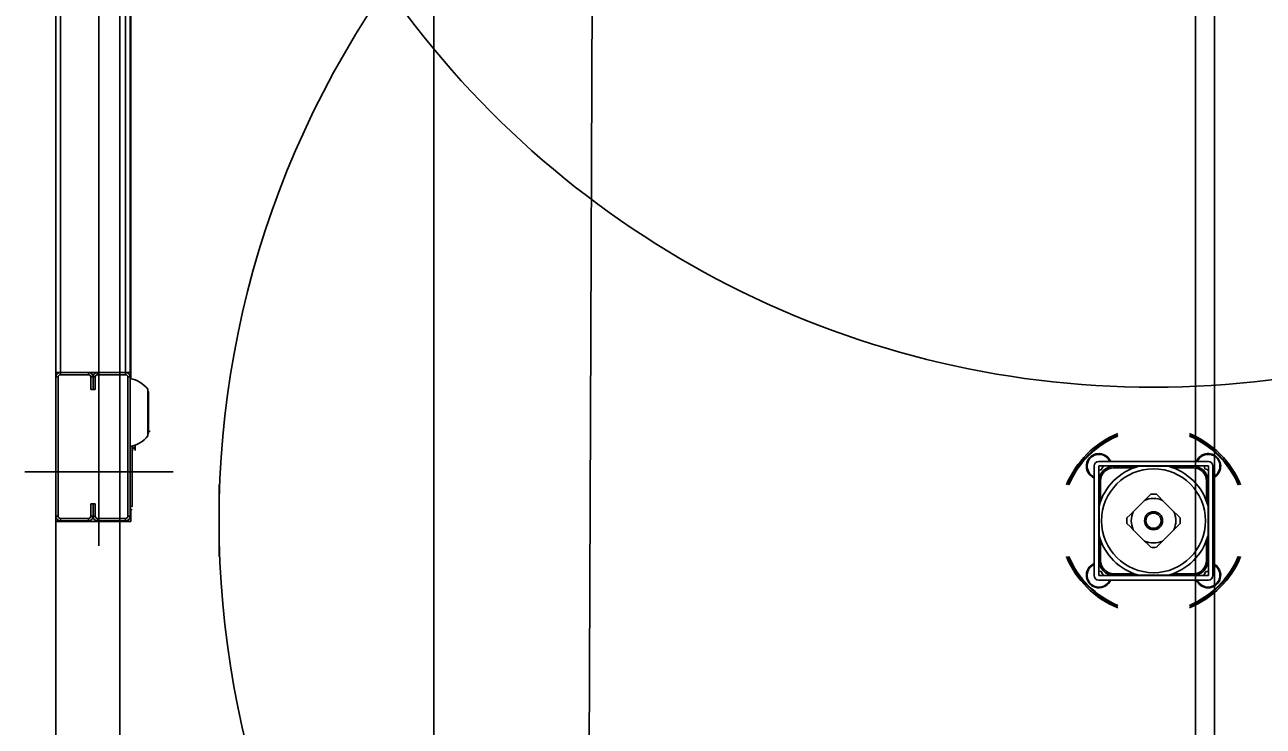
# Model space of a CAD drawing. Extents: x -264205 to -263659, y -1242401 to -1242060.
# Drawn here: x -263795.805 to -263795.012, y -1242164.856 to -1242164.406 of the extents above; entities that cross this region are included whole.
import ezdxf

# ---------------------------------------------------------------- set-up
doc = ezdxf.new("R2010")
doc.units = 0
for name, color, linetype in [('KFA_SO_10-1_PLACHTY', 7, 'Continuous'), ('KFA_SO_10-1_STRECHY', 7, 'Continuous'), ('KFA_SO_10-1_TRIBUNA_C_OBVOD', 7, 'Continuous'), ('OSI_STAVBY_KFA', 7, 'Continuous'), ('SITUACIA_DSP_2D', 7, 'Continuous')]:
    doc.layers.add(name, color=color, linetype=linetype)

msp = doc.modelspace()

# ---------------------------------------------------------------- linework, layer by layer
at = {"layer": 'KFA_SO_10-1_PLACHTY'}
msp.add_lwpolyline([(-263795.396, -1242226.823), (-263795.427, -1242195.892), (-263795.456, -1242167.905), (-263795.427, -1242160.909), (-263795.402, -1242132.887), (-263795.428, -1242101.98)], dxfattribs=at)
at = {"layer": 'KFA_SO_10-1_STRECHY'}
msp.add_line((-263795.734, -1242227.196), (-263795.754, -1242101.588), dxfattribs=at)
at = {"layer": 'KFA_SO_10-1_TRIBUNA_C_OBVOD'}
msp.add_lwpolyline([(-263795.284, -1242101.267), (-263795.051, -1242101.819), (-263795.059, -1242226.991), (-263795.286, -1242227.548)], dxfattribs=at)
at = {"layer": 'OSI_STAVBY_KFA'}
msp.add_line((-263795.54279, -1242083.23724), (-263795.54279, -1242246.70724), dxfattribs=at)
at = {"layer": 'SITUACIA_DSP_2D'}
for p, q in [((-263795.04279, -1242101.76909), (-263795.04281, -1242226.99542)), ((-263795.7849, -1242164.62926), (-263795.7849, -1242164.37726)), ((-263795.78205, -1242164.62926), (-263795.78205, -1242164.37726)), ((-263795.75735, -1242164.74041), (-263795.75735, -1242164.37726)), ((-263795.74025, -1242164.37726), (-263795.74025, -1242164.62926)), ((-263795.7374, -1242164.37726), (-263795.7374, -1242164.62926)), ((-263795.73693, -1242164.63316), (-263795.73693, -1242164.37726)), ((-263795.7849, -1242164.62926), (-263795.78205, -1242164.62926)), ((-263795.7849, -1242164.62926), (-263795.7849, -1242164.63211)), ((-263795.78205, -1242164.62926), (-263795.7754, -1242164.62926)), ((-263795.78205, -1242164.62926), (-263795.78205, -1242164.63069)), ((-263795.764, -1242164.62926), (-263795.78205, -1242164.62926)), ((-263795.74025, -1242164.62926), (-263795.7697, -1242164.62926)), ((-263795.764, -1242164.63069), (-263795.764, -1242164.62926)), ((-263795.7583, -1242164.62926), (-263795.7583, -1242164.63069)), ((-263795.74025, -1242164.62926), (-263795.7583, -1242164.62926)), ((-263795.7374, -1242164.62926), (-263795.74025, -1242164.62926)), ((-263795.74025, -1242164.63069), (-263795.74025, -1242164.62926)), ((-263795.78348, -1242164.63211), (-263795.7849, -1242164.63211)), ((-263795.7849, -1242164.63211), (-263795.7849, -1242164.72141)), ((-263795.78348, -1242164.63211), (-263795.78348, -1242164.72141)), ((-263795.764, -1242164.63069), (-263795.78205, -1242164.63069)), ((-263795.76115, -1242164.63211), (-263795.76258, -1242164.63211)), ((-263795.76258, -1242164.64019), (-263795.76258, -1242164.63211)), ((-263795.76115, -1242164.64019), (-263795.76115, -1242164.63211)), ((-263795.75973, -1242164.63211), (-263795.76115, -1242164.63211)), ((-263795.76115, -1242164.63211), (-263795.76115, -1242164.64019)), ((-263795.75973, -1242164.63211), (-263795.75973, -1242164.64019)), ((-263795.74025, -1242164.63069), (-263795.7583, -1242164.63069)), ((-263795.7374, -1242164.63211), (-263795.73883, -1242164.63211)), ((-263795.73883, -1242164.72141), (-263795.73883, -1242164.63211)), ((-263795.7374, -1242164.72141), (-263795.7374, -1242164.63211)), ((-263795.76258, -1242164.64019), (-263795.75973, -1242164.64019)), ((-263795.726, -1242164.66983), (-263795.726, -1242164.64)), ((-263795.72582, -1242164.64149), (-263795.726, -1242164.64115)), ((-263795.72569, -1242164.64213), (-263795.72582, -1242164.64149)), ((-263795.72569, -1242164.64213), (-263795.72569, -1242164.6431)), ((-263795.72569, -1242164.6431), (-263795.72569, -1242164.6677)), ((-263795.726, -1242164.66868), (-263795.72582, -1242164.66834)), ((-263795.72582, -1242164.66834), (-263795.72569, -1242164.6677)), ((-263795.72534, -1242164.66708), (-263795.72569, -1242164.66718)), ((-263795.72456, -1242164.66679), (-263795.72534, -1242164.66708)), ((-263795.73598, -1242164.67644), (-263795.73598, -1242164.71524)), ((-263795.73588, -1242164.67641), (-263795.73588, -1242164.67938)), ((-263795.73493, -1242164.67739), (-263795.73448, -1242164.67738)), ((-263795.73493, -1242164.67809), (-263795.73493, -1242164.67739)), ((-263795.73448, -1242164.67808), (-263795.73493, -1242164.67809)), ((-263795.73448, -1242164.67738), (-263795.73408, -1242164.67737)), ((-263795.73408, -1242164.67808), (-263795.73448, -1242164.67808)), ((-263795.73408, -1242164.67581), (-263795.73408, -1242164.67737)), ((-263795.73408, -1242164.67808), (-263795.73408, -1242164.67737)), ((-263795.73408, -1242164.67808), (-263795.73408, -1242164.6793)), ((-263795.11112, -1242164.68362), (-263795.11006, -1242164.68493)), ((-263795.11006, -1242164.68493), (-263795.10936, -1242164.68626)), ((-263795.70985, -1242164.69291), (-263795.80485, -1242164.69291)), ((-263795.1199, -1242164.68911), (-263795.1199, -1242164.75941)), ((-263795.04675, -1242164.68626), (-263795.11705, -1242164.68626)), ((-263795.04675, -1242164.68911), (-263795.11705, -1242164.68911)), ((-263795.11705, -1242164.68911), (-263795.11705, -1242164.75941)), ((-263795.11556, -1242164.69176), (-263795.11705, -1242164.6917)), ((-263795.11409, -1242164.68944), (-263795.11556, -1242164.69176)), ((-263795.11427, -1242164.68911), (-263795.11409, -1242164.68944)), ((-263795.10924, -1242164.68955), (-263795.10924, -1242164.68911)), ((-263795.10876, -1242164.68911), (-263795.10876, -1242164.68946)), ((-263795.10731, -1242164.6903), (-263795.10731, -1242164.68935)), ((-263795.10731, -1242164.68935), (-263795.09144, -1242164.68935)), ((-263795.09428, -1242164.6903), (-263795.10731, -1242164.6903)), ((-263795.09127, -1242164.68935), (-263795.08557, -1242164.68935)), ((-263795.08557, -1242164.68935), (-263795.08035, -1242164.68935)), ((-263795.08035, -1242164.68935), (-263795.07505, -1242164.68935)), ((-263795.07505, -1242164.68935), (-263795.07253, -1242164.68935)), ((-263795.07237, -1242164.68935), (-263795.05649, -1242164.68935)), ((-263795.05649, -1242164.6903), (-263795.06953, -1242164.6903)), ((-263795.05649, -1242164.6903), (-263795.05649, -1242164.68935)), ((-263795.05505, -1242164.68946), (-263795.05504, -1242164.68911)), ((-263795.05457, -1242164.68911), (-263795.05457, -1242164.68955)), ((-263795.04908, -1242164.69108), (-263795.04942, -1242164.68911)), ((-263795.04675, -1242164.69195), (-263795.04908, -1242164.69108)), ((-263795.04675, -1242164.75941), (-263795.04675, -1242164.68911)), ((-263795.0439, -1242164.75941), (-263795.0439, -1242164.68911)), ((-263795.6804, -1242164.70132), (-263795.6804, -1242164.7472)), ((-263795.1209, -1242164.69575), (-263795.1199, -1242164.69628)), ((-263795.11705, -1242164.69693), (-263795.11662, -1242164.69693)), ((-263795.1167, -1242164.69741), (-263795.11705, -1242164.6974)), ((-263795.11586, -1242164.69885), (-263795.11682, -1242164.69885)), ((-263795.11682, -1242164.71473), (-263795.11682, -1242164.69885)), ((-263795.11586, -1242164.69885), (-263795.11586, -1242164.71189)), ((-263795.04794, -1242164.71189), (-263795.04794, -1242164.69885)), ((-263795.04794, -1242164.69885), (-263795.04699, -1242164.69885)), ((-263795.04719, -1242164.69693), (-263795.04706, -1242164.69693)), ((-263795.04675, -1242164.6974), (-263795.0471, -1242164.69741)), ((-263795.04706, -1242164.69693), (-263795.04675, -1242164.69693)), ((-263795.04699, -1242164.69885), (-263795.04699, -1242164.71473)), ((-263795.08769, -1242164.71124), (-263795.08566, -1242164.70921)), ((-263795.08566, -1242164.70921), (-263795.08371, -1242164.70726)), ((-263795.0801, -1242164.70726), (-263795.07817, -1242164.70919)), ((-263795.07817, -1242164.70919), (-263795.07612, -1242164.71124)), ((-263795.76258, -1242164.71334), (-263795.76115, -1242164.71334)), ((-263795.76258, -1242164.72141), (-263795.76258, -1242164.71334)), ((-263795.76115, -1242164.71334), (-263795.75973, -1242164.71334)), ((-263795.76115, -1242164.72141), (-263795.76115, -1242164.71334)), ((-263795.76115, -1242164.71334), (-263795.76115, -1242164.72141)), ((-263795.75973, -1242164.71334), (-263795.75973, -1242164.72141)), ((-263795.7374, -1242164.71524), (-263795.73598, -1242164.71524)), ((-263795.7374, -1242164.71714), (-263795.73598, -1242164.71714)), ((-263795.73693, -1242164.72474), (-263795.73693, -1242164.71714)), ((-263795.11682, -1242164.71741), (-263795.11682, -1242164.71489)), ((-263795.11682, -1242164.72271), (-263795.11682, -1242164.71741)), ((-263795.09492, -1242164.71848), (-263795.08769, -1242164.71124)), ((-263795.07612, -1242164.71124), (-263795.06888, -1242164.71848)), ((-263795.04699, -1242164.71489), (-263795.04699, -1242164.71741)), ((-263795.04699, -1242164.71741), (-263795.04699, -1242164.72259)), ((-263795.7849, -1242164.72141), (-263795.78348, -1242164.72141)), ((-263795.7849, -1242164.72141), (-263795.7849, -1242164.72474)), ((-263795.7849, -1242164.72474), (-263795.7849, -1242165.23889)), ((-263795.7849, -1242164.72474), (-263795.73693, -1242164.72474)), ((-263795.78205, -1242164.72284), (-263795.78205, -1242164.72426)), ((-263795.78205, -1242164.72284), (-263795.764, -1242164.72284)), ((-263795.78205, -1242164.72426), (-263795.764, -1242164.72426)), ((-263795.764, -1242164.72426), (-263795.764, -1242164.72284)), ((-263795.76258, -1242164.72141), (-263795.76115, -1242164.72141)), ((-263795.76115, -1242164.72141), (-263795.75973, -1242164.72141)), ((-263795.7583, -1242164.72284), (-263795.7583, -1242164.72426)), ((-263795.7583, -1242164.72284), (-263795.74025, -1242164.72284)), ((-263795.7583, -1242164.72426), (-263795.74025, -1242164.72426)), ((-263795.74025, -1242164.72426), (-263795.74025, -1242164.72284)), ((-263795.73883, -1242164.72141), (-263795.7374, -1242164.72141)), ((-263795.11682, -1242164.72793), (-263795.11682, -1242164.72271)), ((-263795.09891, -1242164.72246), (-263795.09698, -1242164.72053)), ((-263795.09698, -1242164.72053), (-263795.09492, -1242164.71848)), ((-263795.06888, -1242164.71848), (-263795.06685, -1242164.72051)), ((-263795.06685, -1242164.72051), (-263795.0649, -1242164.72246)), ((-263795.04699, -1242164.72259), (-263795.04699, -1242164.72793)), ((-263795.11682, -1242164.73363), (-263795.11682, -1242164.72793)), ((-263795.09696, -1242164.72802), (-263795.09891, -1242164.72607)), ((-263795.09492, -1242164.73005), (-263795.09696, -1242164.72802)), ((-263795.08769, -1242164.73728), (-263795.09492, -1242164.73005)), ((-263795.06888, -1242164.73005), (-263795.07612, -1242164.73728)), ((-263795.06683, -1242164.72799), (-263795.06888, -1242164.73005)), ((-263795.0649, -1242164.72607), (-263795.06683, -1242164.72799)), ((-263795.04699, -1242164.72793), (-263795.04699, -1242164.73363)), ((-263795.11682, -1242164.74967), (-263795.11682, -1242164.7338)), ((-263795.11586, -1242164.73664), (-263795.11586, -1242164.74967)), ((-263795.08563, -1242164.73934), (-263795.08769, -1242164.73728)), ((-263795.08371, -1242164.74127), (-263795.08563, -1242164.73934)), ((-263795.07815, -1242164.73932), (-263795.0801, -1242164.74127)), ((-263795.07612, -1242164.73728), (-263795.07815, -1242164.73932)), ((-263795.04794, -1242164.74967), (-263795.04794, -1242164.73664)), ((-263795.04699, -1242164.7338), (-263795.04699, -1242164.74967)), ((-263795.11705, -1242164.75112), (-263795.1167, -1242164.75112)), ((-263795.11662, -1242164.7516), (-263795.11705, -1242164.7516)), ((-263795.11705, -1242164.75683), (-263795.1157, -1242164.75669)), ((-263795.11682, -1242164.74967), (-263795.11586, -1242164.74967)), ((-263795.1157, -1242164.75669), (-263795.1141, -1242164.75892)), ((-263795.04971, -1242164.75923), (-263795.04838, -1242164.75684)), ((-263795.04838, -1242164.75684), (-263795.04675, -1242164.75681)), ((-263795.04699, -1242164.74967), (-263795.04794, -1242164.74967)), ((-263795.04675, -1242164.7516), (-263795.04719, -1242164.7516)), ((-263795.0471, -1242164.75112), (-263795.04675, -1242164.75112)), ((-263795.0439, -1242164.75172), (-263795.04257, -1242164.75242)), ((-263795.04257, -1242164.75242), (-263795.04126, -1242164.75348)), ((-263795.11705, -1242164.75941), (-263795.04675, -1242164.75941)), ((-263795.11705, -1242164.76226), (-263795.04675, -1242164.76226)), ((-263795.1141, -1242164.75892), (-263795.11433, -1242164.75941)), ((-263795.10924, -1242164.75941), (-263795.10924, -1242164.75898)), ((-263795.10876, -1242164.75906), (-263795.10876, -1242164.75941)), ((-263795.10731, -1242164.75822), (-263795.09428, -1242164.75822)), ((-263795.10731, -1242164.75917), (-263795.10731, -1242164.75822)), ((-263795.09144, -1242164.75917), (-263795.10731, -1242164.75917)), ((-263795.08557, -1242164.75917), (-263795.09127, -1242164.75917)), ((-263795.08023, -1242164.75917), (-263795.08557, -1242164.75917)), ((-263795.07505, -1242164.75917), (-263795.08023, -1242164.75917)), ((-263795.07253, -1242164.75917), (-263795.07505, -1242164.75917)), ((-263795.05649, -1242164.75917), (-263795.07237, -1242164.75917)), ((-263795.06953, -1242164.75822), (-263795.05649, -1242164.75822)), ((-263795.05649, -1242164.75917), (-263795.05649, -1242164.75822)), ((-263795.05504, -1242164.75941), (-263795.05505, -1242164.75906)), ((-263795.05457, -1242164.75898), (-263795.05457, -1242164.75903)), ((-263795.05457, -1242164.75903), (-263795.05457, -1242164.75941)), ((-263795.04961, -1242164.75941), (-263795.04971, -1242164.75923))]:
    msp.add_line(p, q, dxfattribs=at)
for radius in [0.0333, 0.0058, 0.00485]:
    msp.add_circle((-263795.0819, -1242164.72426), radius, dxfattribs=at)
for centre, radius, start, end in [((-263795.0819, -1242164.72426), 0.5985, 144.56502, 35.43498), ((-263795.0819, -1242164.04026), 0.5985, 214.26896, 325.73104), ((-263795.78205, -1242164.63211), 0.00285, 90, 180), ((-263795.764, -1242164.63211), 0.00285, 0, 90), ((-263795.7583, -1242164.63211), 0.00285, 90, 180), ((-263795.74025, -1242164.63211), 0.00285, 0, 90), ((-263795.78205, -1242164.63211), 0.00143, 90, 180), ((-263795.764, -1242164.63211), 0.00143, 0, 90), ((-263795.7583, -1242164.63211), 0.00143, 90, 180), ((-263795.74025, -1242164.63211), 0.00142, 0, 90), ((-263795.74095, -1242164.65173), 0.019, 38.12879, 79.24413), ((-263795.74095, -1242164.6581), 0.019, 280.75587, 321.87121), ((-263795.0819, -1242164.72426), 0.06033, 112.3532, 157.64681), ((-263795.0819, -1242164.72426), 0.05938, 112.73068, 157.26933), ((-263795.0819, -1242164.72426), 0.0589, 112.9244, 157.07559), ((-263795.0819, -1242164.72426), 0.06033, 22.35319, 67.6468), ((-263795.0819, -1242164.72426), 0.05938, 44.99999, 67.26932), ((-263795.0819, -1242164.72426), 0.0589, 44.99999, 67.0756), ((-263795.73588, -1242164.67928), 0.000095, 180, 270), ((-263795.11683, -1242164.68933), 0.00807, 44.99999, 247.66306), ((-263795.11683, -1242164.68933), 0.0076, 23.81631, 237.68075), ((-263795.04697, -1242164.68933), 0.00807, 44.99999, 157.66306), ((-263795.04697, -1242164.68933), 0.0076, 293.81633, 156.18369), ((-263795.04697, -1242164.68933), 0.00807, 292.33694, 44.99999), ((-263795.0819, -1242164.72426), 0.0589, 22.92441, 44.99999), ((-263795.0819, -1242164.72426), 0.05938, 22.73067, 44.99999), ((-263795.11705, -1242164.68911), 0.00285, 90, 180), ((-263795.10731, -1242164.69885), 0.0095, 90, 180), ((-263795.0819, -1242164.72426), 0.03615, 105.02021, 164.97977), ((-263795.10731, -1242164.69885), 0.00855, 90, 180), ((-263795.0819, -1242164.72426), 0.03615, 15.02023, 74.97979), ((-263795.05649, -1242164.69885), 0.0095, 0, 90), ((-263795.05649, -1242164.69885), 0.00855, 0, 90), ((-263795.04675, -1242164.68911), 0.00285, 0, 90), ((-263795.0819, -1242164.72426), 0.0171, 83.94245, 96.05755), ((-263795.0819, -1242164.72426), 0.01425, 66.03947, 113.96053), ((-263795.78205, -1242164.72141), 0.00285, 180, 270), ((-263795.78205, -1242164.72141), 0.00143, 180, 270), ((-263795.764, -1242164.72141), 0.00285, 270, 0), ((-263795.764, -1242164.72141), 0.00143, 270, 0), ((-263795.7583, -1242164.72141), 0.00285, 180, 270), ((-263795.7583, -1242164.72141), 0.00143, 180, 270), ((-263795.74025, -1242164.72141), 0.00142, 270, 0), ((-263795.74025, -1242164.72141), 0.00285, 270, 0), ((-263795.0819, -1242164.72426), 0.0171, 173.94245, 186.05755), ((-263795.0819, -1242164.72426), 0.01425, 156.03949, 203.96051), ((-263795.0819, -1242164.72426), 0.01425, 336.03949, 23.96051), ((-263795.0819, -1242164.72426), 0.0171, 353.94245, 6.05755), ((-263795.0819, -1242164.72426), 0.03615, 195.02023, 254.97979), ((-263795.0819, -1242164.72426), 0.01425, 246.03947, 293.96053), ((-263795.0819, -1242164.72426), 0.0171, 263.94245, 276.05755), ((-263795.0819, -1242164.72426), 0.03615, 285.02021, 344.97977), ((-263795.0819, -1242164.72426), 0.06033, 202.35319, 247.6468), ((-263795.0819, -1242164.72426), 0.05938, 202.73067, 247.26932), ((-263795.0819, -1242164.72426), 0.0589, 202.92441, 247.0756), ((-263795.0819, -1242164.72426), 0.06033, 292.3532, 337.64681), ((-263795.0819, -1242164.72426), 0.0589, 292.9244, 337.07559), ((-263795.0819, -1242164.72426), 0.05938, 292.73068, 337.26933), ((-263795.11683, -1242164.75919), 0.00807, 112.33694, 337.66306), ((-263795.11683, -1242164.75919), 0.0076, 113.81633, 305.64554), ((-263795.10731, -1242164.74967), 0.0095, 180, 270), ((-263795.10731, -1242164.74967), 0.00855, 180, 270), ((-263795.05649, -1242164.74967), 0.00855, 270, 0), ((-263795.05649, -1242164.74967), 0.0095, 270, 0), ((-263795.04697, -1242164.75919), 0.00807, 202.33694, 44.99999), ((-263795.04697, -1242164.75919), 0.0076, 240.85024, 66.18367), ((-263795.11705, -1242164.75941), 0.00285, 180, 270), ((-263795.11683, -1242164.75919), 0.0076, 305.64554, 336.18369), ((-263795.04697, -1242164.75919), 0.0076, 203.81631, 240.85024), ((-263795.04675, -1242164.75941), 0.00285, 270, 0)]:
    msp.add_arc(centre, radius, start, end, dxfattribs=at)

doc.saveas('drawing.dxf')
